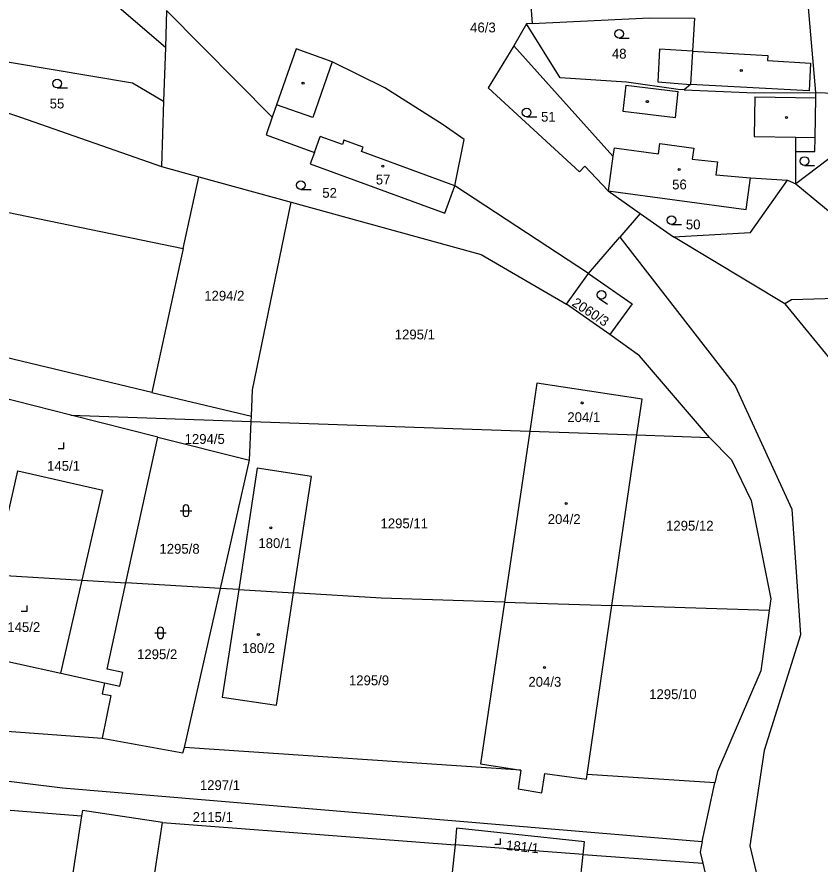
# Model space of a CAD drawing. Extents: x -776734 to -748832, y -1118122 to -976986.
# Drawn here: x -750498.5 to -750359.5, y -1113795.7 to -1113648.9 of the extents above; entities that cross this region are included whole.
import ezdxf

# ---------------------------------------------------------------- set-up
doc = ezdxf.new("R2010")
doc.units = 0
for name, color, linetype in [('KM_Hranice parcel', 7, 'Continuous'), ('KM_Parcelní čísla', 7, 'Continuous'), ('KM_Vnitřní kresba', 7, 'Continuous'), ('KM_Značky budov', 7, 'Continuous'), ('KM_Značky kultur', 7, 'Continuous')]:
    doc.layers.add(name, color=color, linetype=linetype)

msp = doc.modelspace()

# ---------------------------------------------------------------- linework, layer by layer
at = {"layer": 'KM_Hranice parcel'}
for p, q in [((-750472.64, -1113647.83), (-750472.84, -1113654.22)), ((-750454.33, -1113666.3), (-750472.64, -1113647.83)), ((-750409.59, -1113647.02), (-750409.38, -1113650.07)), ((-750360.25, -1113662.04), (-750361.54, -1113647.34)), ((-750410.33, -1113650.13), (-750412.52, -1113653.93)), ((-750409.38, -1113650.07), (-750410.33, -1113650.13)), ((-750472.84, -1113654.22), (-750473.14, -1113663.53)), ((-750381.94, -1113660.62), (-750383.07, -1113661.54)), ((-750473.14, -1113663.53), (-750473.5, -1113674.84)), ((-750453.59, -1113664.16), (-750454.33, -1113666.3)), ((-750355.37, -1113671.5), (-750363.75, -1113677.82)), ((-750541.7, -1113674.15), (-750469.76, -1113689.04)), ((-750473.5, -1113674.84), (-750467.07, -1113676.61)), ((-750469.76, -1113689.04), (-750467.07, -1113676.61)), ((-750467.07, -1113676.61), (-750451.06, -1113681.02)), ((-750371.59, -1113676.79), (-750365.15, -1113677.23)), ((-750365.15, -1113677.23), (-750363.75, -1113677.82)), ((-750399.61, -1113693.37), (-750422.73, -1113678.17)), ((-750396.2, -1113679.04), (-750390.66, -1113682.98)), ((-750363.75, -1113677.82), (-750356.09, -1113684.16)), ((-750390.66, -1113682.98), (-750394.18, -1113687.07)), ((-750390.66, -1113682.98), (-750384.92, -1113687.05)), ((-750399.61, -1113693.37), (-750394.18, -1113687.07)), ((-750365.65, -1113698.64), (-750384.92, -1113687.05)), ((-750469.76, -1113689.04), (-750475.16, -1113713.99)), ((-750403.43, -1113698.69), (-750399.61, -1113693.37)), ((-750475.16, -1113713.99), (-750548.66, -1113696.39)), ((-750395.9, -1113703.92), (-750403.43, -1113698.69)), ((-750365.65, -1113698.64), (-750357.05, -1113709.16)), ((-750489.22, -1113717.91), (-750504, -1113714.18)), ((-750475.16, -1113713.99), (-750457.94, -1113718.11)), ((-750489.22, -1113717.91), (-750457.98, -1113719)), ((-750474.14, -1113721.71), (-750489.22, -1113717.91)), ((-750457.98, -1113719), (-750457.94, -1113718.11)), ((-750458.27, -1113725.71), (-750457.98, -1113719)), ((-750457.98, -1113719), (-750409.79, -1113720.69)), ((-750409.79, -1113720.69), (-750414.16, -1113750.28)), ((-750409.79, -1113720.69), (-750391.24, -1113721.34)), ((-750395.57, -1113750.87), (-750391.24, -1113721.34)), ((-750391.24, -1113721.34), (-750378.64, -1113721.78)), ((-750479.66, -1113746.94), (-750474.14, -1113721.71)), ((-750474.14, -1113721.71), (-750458.27, -1113725.71)), ((-750463.3, -1113747.93), (-750458.27, -1113725.71)), ((-750463.3, -1113747.93), (-750479.66, -1113746.94)), ((-750469.54, -1113775.5), (-750463.3, -1113747.93)), ((-750460.15, -1113748.12), (-750463.3, -1113747.93)), ((-750460.15, -1113748.12), (-750462.99, -1113766.76)), ((-750460.15, -1113748.12), (-750450.64, -1113748.69)), ((-750453.61, -1113768.16), (-750450.64, -1113748.69)), ((-750414.16, -1113750.28), (-750395.57, -1113750.87)), ((-750399.86, -1113780.13), (-750395.57, -1113750.87)), ((-750368.36, -1113751.74), (-750395.57, -1113750.87)), ((-750462.99, -1113766.76), (-750453.61, -1113768.16)), ((-750411.3, -1113779.37), (-750469.54, -1113775.5)), ((-750377.73, -1113781.6), (-750399.86, -1113780.13)), ((-750379.91, -1113791.76), (-750377.73, -1113781.6)), ((-750499.72, -1113786.31), (-750487.35, -1113787.31)), ((-750487.35, -1113787.31), (-750494.25, -1113831.98)), ((-750487.21, -1113786.37), (-750487.35, -1113787.31)), ((-750473.32, -1113788.44), (-750487.21, -1113786.37)), ((-750480.33, -1113834), (-750473.32, -1113788.44)), ((-750473.32, -1113788.44), (-750422.71, -1113792.34)), ((-750400.54, -1113793.99), (-750422.71, -1113792.34)), ((-750400.54, -1113793.99), (-750379.85, -1113795.53))]:
    msp.add_line(p, q, dxfattribs=at)
for points in [[(-750472.84, -1113654.22), (-750482.05, -1113646.3), (-750501.8, -1113616.88), (-750513.25, -1113629.06)], [(-750409.38, -1113650.07), (-750389.05, -1113649.12), (-750381.28, -1113649.17), (-750381.61, -1113654.85)], [(-750383.07, -1113661.54), (-750384.08, -1113661.49), (-750393.06, -1113660.22), (-750404.49, -1113659.5), (-750410.33, -1113650.13)], [(-750412.52, -1113653.93), (-750416.95, -1113661.21), (-750401.16, -1113675.78), (-750400.26, -1113674.77), (-750396.2, -1113679.04)], [(-750412.52, -1113653.93), (-750395.39, -1113673.03), (-750396.2, -1113679.04)], [(-750515.63, -1113660.33), (-750513.26, -1113654.51), (-750478.5, -1113660.35), (-750473.14, -1113663.53)], [(-750443.96, -1113656.72), (-750450.23, -1113654.48), (-750453.59, -1113664.16)], [(-750381.61, -1113654.85), (-750387.31, -1113654.54), (-750387.62, -1113660.17), (-750381.94, -1113660.62)], [(-750422.73, -1113678.17), (-750421.1, -1113670.17), (-750424.74, -1113667.62), (-750434.88, -1113661.23), (-750443.96, -1113656.72)], [(-750515.63, -1113660.33), (-750497.91, -1113666.32), (-750473.5, -1113674.84)], [(-750383.07, -1113661.54), (-750370.84, -1113662.11), (-750360.25, -1113662.04)], [(-750363.75, -1113677.82), (-750363.72, -1113672.22), (-750360.43, -1113672.27), (-750360.39, -1113669.84), (-750360.27, -1113662.94), (-750360.25, -1113662.04)], [(-750360.25, -1113662.04), (-750355.16, -1113662.19), (-750355.37, -1113671.5)], [(-750454.33, -1113666.3), (-750455.4, -1113669.37), (-750447.05, -1113672.42), (-750447.77, -1113674.39), (-750424.46, -1113682.9), (-750422.73, -1113678.17)], [(-750396.2, -1113679.04), (-750372.33, -1113682.28), (-750371.59, -1113676.79)], [(-750384.92, -1113687.05), (-750371.59, -1113686.3), (-750365.15, -1113677.23)], [(-750457.94, -1113718.11), (-750457.74, -1113713.51), (-750451.06, -1113681.02)], [(-750451.06, -1113681.02), (-750418.2, -1113690.06), (-750403.43, -1113698.69)], [(-750394.18, -1113687.07), (-750374.25, -1113712.84), (-750364.39, -1113734.2), (-750362.92, -1113755.97), (-750369.18, -1113776.02), (-750371.71, -1113792.51), (-750367.7, -1113809.24), (-750356.56, -1113836.11), (-750350.79, -1113846.38)], [(-750399.61, -1113693.37), (-750392.03, -1113698.63), (-750395.9, -1113703.92)], [(-750293.49, -1113702.09), (-750327.06, -1113699.19), (-750350.88, -1113697.54), (-750364.45, -1113697.93), (-750365.65, -1113698.64)], [(-750378.64, -1113721.78), (-750390.8, -1113707.64), (-750395.9, -1113703.92)], [(-750391.24, -1113721.34), (-750390.33, -1113715.14), (-750408.56, -1113712.37), (-750409.79, -1113720.69)], [(-750378.64, -1113721.78), (-750374.87, -1113725.66), (-750371.43, -1113732.72), (-750368.08, -1113749.72), (-750368.36, -1113751.74)], [(-750450.64, -1113748.69), (-750447.57, -1113728.56), (-750456.95, -1113727.07), (-750460.15, -1113748.12)], [(-750510.19, -1113744.43), (-750502.76, -1113745.54), (-750502.47, -1113745.56), (-750487.25, -1113746.48), (-750479.66, -1113746.94)], [(-750483.39, -1113764.25), (-750480.72, -1113764.84), (-750480.21, -1113762.5), (-750482.93, -1113761.9), (-750479.66, -1113746.94)], [(-750414.16, -1113750.28), (-750435.51, -1113749.6), (-750450.64, -1113748.69)], [(-750414.16, -1113750.28), (-750418.3, -1113778.31), (-750411.3, -1113779.37)], [(-750368.36, -1113751.74), (-750369.8, -1113762.21), (-750377.31, -1113779.63), (-750377.73, -1113781.6)], [(-750512.67, -1113757.85), (-750505.64, -1113759.39), (-750490.94, -1113762.6), (-750483.39, -1113764.25)], [(-750564.24, -1113761.77), (-750545.67, -1113767.49), (-750520.78, -1113771.12), (-750483.75, -1113773.87)], [(-750483.39, -1113764.25), (-750483.77, -1113766.17), (-750482.29, -1113766.46), (-750483.75, -1113773.87)], [(-750483.75, -1113773.87), (-750469.81, -1113776.41), (-750469.54, -1113775.5)], [(-750521.43, -1113778.62), (-750490.63, -1113782.43), (-750379.91, -1113791.76)], [(-750411.3, -1113779.37), (-750411.78, -1113782.64), (-750407.68, -1113783.33), (-750407.19, -1113779.98), (-750399.98, -1113780.98), (-750399.86, -1113780.13)], [(-750400.54, -1113793.99), (-750400.3, -1113791.79), (-750422.44, -1113789.43), (-750422.71, -1113792.34)], [(-750379.91, -1113791.76), (-750380.3, -1113793.58), (-750379.85, -1113795.53)], [(-750422.71, -1113792.34), (-750423.28, -1113797.57), (-750401.17, -1113799.91), (-750400.54, -1113793.99)], [(-750379.85, -1113795.53), (-750376.41, -1113810.33), (-750375.89, -1113811.64)]]:
    msp.add_lwpolyline(points, dxfattribs=at)
at = {"layer": 'KM_Vnitřní kresba'}
for p, q in [((-750381.61, -1113654.85), (-750381.94, -1113660.62)), ((-750381.61, -1113654.85), (-750368.6, -1113655.63)), ((-750368.6, -1113655.63), (-750368.65, -1113656.5)), ((-750443.96, -1113656.72), (-750447.3, -1113666.34)), ((-750368.65, -1113656.5), (-750361.2, -1113656.94)), ((-750361.2, -1113656.94), (-750361.41, -1113661.72)), ((-750393.13, -1113660.77), (-750393.68, -1113665.28)), ((-750393.13, -1113660.77), (-750384.11, -1113661.83)), ((-750361.41, -1113661.72), (-750381.94, -1113660.62)), ((-750384.55, -1113666.36), (-750384.11, -1113661.83)), ((-750370.83, -1113662.76), (-750370.93, -1113669.66)), ((-750370.83, -1113662.76), (-750360.27, -1113662.94)), ((-750447.3, -1113666.34), (-750453.59, -1113664.16)), ((-750393.68, -1113665.28), (-750384.55, -1113666.36)), ((-750447.05, -1113672.42), (-750446.05, -1113669.66)), ((-750442.21, -1113671.06), (-750446.05, -1113669.66)), ((-750441.93, -1113670.31), (-750442.21, -1113671.06)), ((-750438.61, -1113671.52), (-750441.93, -1113670.31)), ((-750370.93, -1113669.66), (-750363.71, -1113669.78)), ((-750363.72, -1113672.22), (-750363.71, -1113669.78)), ((-750363.71, -1113669.78), (-750360.39, -1113669.84)), ((-750438.88, -1113672.27), (-750438.61, -1113671.52)), ((-750395.19, -1113671.59), (-750395.39, -1113673.03)), ((-750395.19, -1113671.59), (-750387.47, -1113672.68)), ((-750387.47, -1113672.68), (-750387.24, -1113670.84)), ((-750387.24, -1113670.84), (-750381.38, -1113671.66)), ((-750381.38, -1113671.66), (-750381.67, -1113673.56)), ((-750422.73, -1113678.17), (-750438.88, -1113672.27)), ((-750381.67, -1113673.56), (-750377.27, -1113674.03)), ((-750377.27, -1113674.03), (-750377.58, -1113676.3)), ((-750377.58, -1113676.3), (-750371.59, -1113676.79)), ((-750502.47, -1113745.56), (-750498.35, -1113727.56)), ((-750498.35, -1113727.56), (-750483.68, -1113730.92)), ((-750487.25, -1113746.48), (-750483.68, -1113730.92)), ((-750490.94, -1113762.6), (-750487.25, -1113746.48))]:
    msp.add_line(p, q, dxfattribs=at)
at = {"layer": 'KM_Značky budov'}
for centre in [(-750373.1668, -1113658.2292), (-750449.0168, -1113660.3992), (-750389.4268, -1113663.6092), (-750365.3268, -1113666.3692), (-750435.2168, -1113674.7792), (-750383.9168, -1113675.3692), (-750400.6968, -1113715.7992), (-750403.4568, -1113733.2292), (-750454.5668, -1113737.4392), (-750456.7468, -1113755.8892), (-750407.2268, -1113761.6092)]:
    msp.add_circle(centre, 0.175, dxfattribs=at)
at = {"layer": 'KM_Značky kultur'}
for p, q in [((-750394.313, -1113652.61), (-750392.563, -1113652.61)), ((-750491.553, -1113661.24), (-750489.803, -1113661.24)), ((-750410.313, -1113666.23), (-750408.563, -1113666.23)), ((-750362.243, -1113674.65), (-750360.493, -1113674.65)), ((-750449.383, -1113678.82), (-750447.633, -1113678.82)), ((-750385.253, -1113684.88), (-750383.503, -1113684.88)), ((-750397.764, -1113697.714), (-750396.296, -1113698.667)), ((-750490.39, -1113723.67), (-750490.39, -1113722.67)), ((-750491.391, -1113723.67), (-750490.39, -1113723.67)), ((-750470.271, -1113734.461), (-750468.269, -1113734.461)), ((-750469.771, -1113733.961), (-750469.771, -1113734.962)), ((-750468.769, -1113734.962), (-750468.769, -1113733.961)), ((-750496.78, -1113751.85), (-750496.78, -1113750.85)), ((-750497.781, -1113751.85), (-750496.78, -1113751.85)), ((-750474.191, -1113755.121), (-750474.191, -1113756.122)), ((-750473.189, -1113756.122), (-750473.189, -1113755.121)), ((-750474.691, -1113755.621), (-750472.689, -1113755.621)), ((-750414.84, -1113792.21), (-750414.84, -1113791.21)), ((-750415.841, -1113792.21), (-750414.84, -1113792.21))]:
    msp.add_line(p, q, dxfattribs=at)
for centre in [(-750394.3129, -1113651.8598), (-750491.5529, -1113660.4898), (-750410.3129, -1113665.4798), (-750362.2429, -1113673.8998), (-750449.3829, -1113678.0698), (-750385.2529, -1113684.1298), (-750397.3554, -1113697.0847)]:
    msp.add_circle(centre, 0.75, dxfattribs=at)
for centre, start, end in [((-750469.27, -1113733.9609), 0, 180), ((-750469.27, -1113734.9609), 180, 359.987886), ((-750473.69, -1113755.1209), 0, 180), ((-750473.69, -1113756.1209), 180, 359.987886)]:
    msp.add_arc(centre, 0.5, start, end, dxfattribs=at)

# ---------------------------------------------------------------- texts
at = {"layer": 'KM_Parcelní čísla'}
for s, p in [('46/3', (-750420.088, -1113651.618)), ('48', (-750395.56, -1113656.16)), ('55', (-750492.86, -1113664.79)), ('51', (-750407.82, -1113667.08)), ('57', (-750436.42, -1113677.96)), ('56', (-750385.13, -1113678.81)), ('52', (-750445.68, -1113680.26)), ('50', (-750382.76, -1113685.73)), ('1294/2', (-750466.11, -1113698.08)), ('1295/1', (-750433.137, -1113704.79)), ('204/1', (-750403.27, -1113719.11)), ('1294/5', (-750469.507, -1113722.89)), ('145/1', (-750493.3, -1113727.54)), ('1295/11', (-750435.606, -1113737.51)), ('204/2', (-750406.66, -1113736.77)), ('1295/12', (-750386.186, -1113737.91)), ('180/1', (-750456.74, -1113740.93)), ('1295/8', (-750473.857, -1113741.91)), ('145/2', (-750500.19, -1113755.47)), ('180/2', (-750459.55, -1113759.11)), ('1295/2', (-750477.737, -1113760.17)), ('1295/9', (-750441.067, -1113764.69)), ('204/3', (-750410.01, -1113764.95)), ('1295/10', (-750389.106, -1113767.09)), ('1297/1', (-750466.867, -1113782.84)), ('2115/1', (-750468.107, -1113788.37))]:
    msp.add_text(s, height=1.7, dxfattribs=at).set_placement(p)
for s, rotation, p in [('2060/3', 327, (-750402.622, -1113698.862)), ('181/1', 354, (-750413.938, -1113793.205))]:
    msp.add_text(s, height=1.7, rotation=rotation, dxfattribs=at).set_placement(p)

doc.saveas('drawing.dxf')
